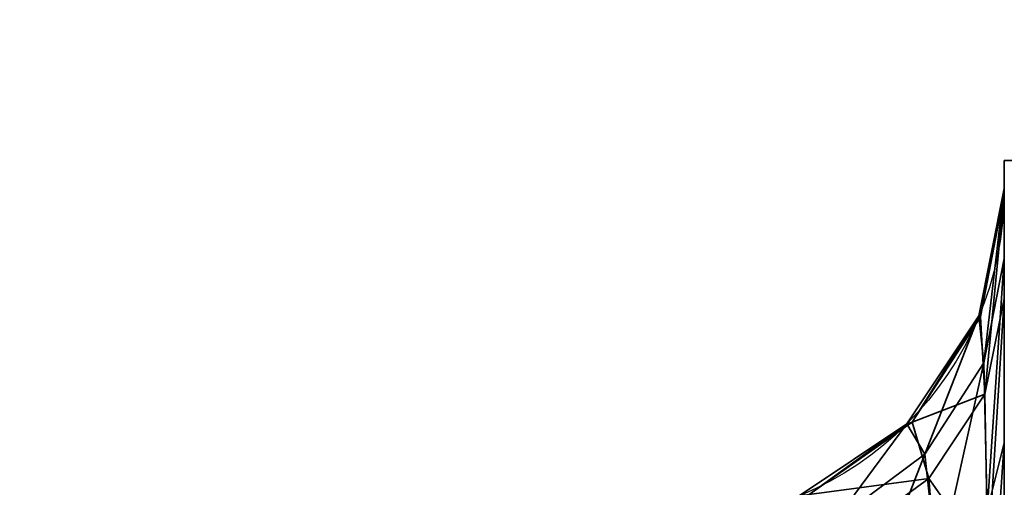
# Model space of a CAD drawing. Header units: millimetres. Extents: x -503 to 6703, y -110 to 249.
# Tile 344 of 656: x 1132.727 to 1134.8, y -2.288 to -1.304. Entities that reach past the tile are written whole.
import ezdxf

# ---------------------------------------------------------------- set-up
doc = ezdxf.new("R2010")
doc.units = ezdxf.units.MM
doc.layers.add('151', color=7, linetype='Continuous', true_color=0xffffff)

# ---------------------------------------------------------------- blocks, each defined once
blk = doc.blocks.new('UG_SURFACE_002')
at = {"layer": '151', "color": 252, "linetype": 'Continuous', "lineweight": 35}
for points in [[(2052.5, -9.3, 2212.25), (2052.5, 230.4, 2212.25), (947.5, 230.4, 2212.25), (947.5, -9.3, 2212.25)], [(1097.5, -9.3, 2062.2499), (1097.5, 230.4, 2062.2499), (1902.5, 230.4, 2062.2499), (1902.5, -9.3, 2062.2499)]]:
    blk.add_3dface(points, dxfattribs=at)
blk = doc.blocks.new('UG_SURFACE_148')
at = {"layer": '151', "color": 252, "linetype": 'Continuous', "lineweight": 35}
for points in [[(1134.8, -1.6, 980), (1134.8, -11.3028, 984.0852), (1134.8, -10.9564, 984.2852)], [(1134.8, -1.6, 980), (1134.8, -8.3028, 992.5852), (1134.8, -7.9564, 992.7852)], [(1134.8, -8.3028, 992.5852), (1134.8, -1.6, 980), (1134.8, -10.6381, 985), (1134.8, -10.7213, 985.3913)], [(1134.8, -10.9564, 984.2852), (1134.8, -10.7213, 984.6088), (1134.8, -1.6, 980)], [(1134.8, -7.9564, 992.7852), (1134.8, -7.7213, 993.1087), (1134.8, -1.6, 980)], [(1134.8, -10.7213, 984.6088), (1134.8, -10.6381, 985), (1134.8, -1.6, 980)], [(1134.8, -7.7213, 993.1087), (1134.8, -7.6381, 993.5), (1134.8, -1.8059, 1005.9564), (1134.8, -1.6, 980)], [(1134.8, -1.6, 1165), (1134.8, -1.6, 980), (1134.8, -1.659, 1006.6233), (1134.8, -1.659, 1163.3767)], [(1134.8, -1.6, 980), (1134.8, -1.8059, 1005.9564), (1134.8, -1.659, 1006.6233)], [(1134.8, -1.6, 1165), (1134.8, -1.8909, 1164.2013), (1134.8, -2.3264, 1164.6513)], [(1134.8, -1.659, 1163.3767), (1134.8, -1.67, 1163.564), (1134.8, -1.6, 1165)], [(1134.8, -11.7005, 984.0434), (1134.8, -11.3028, 984.0852), (1134.8, -1.6, 980), (1134.8, -22.0201, 980)], [(1134.8, -1.67, 1163.564), (1134.8, -1.8909, 1164.2013), (1134.8, -1.6, 1165)], [(1134.8, -2.3264, 1164.6513), (1134.8, -3, 1165), (1134.8, -1.6, 1165)], [(1135.5, -1.6, 1165), (1135.5, -1.6, 980), (1134.8, -1.6, 980), (1134.8, -1.6, 1165)], [(1135.5, -3, 1165), (1135.5, -1.6, 1165), (1134.8, -1.6, 1165), (1134.8, -3, 1165)], [(1134.8, -22.0201, 980), (1134.8, -1.6, 980), (1135.5, -1.6, 980), (1135.5, -22.0201, 980)], [(1134.7568, -2.0254, 1006.0587), (1134.7467, -1.9269, 1006.6233), (1134.8, -1.659, 1006.6233)], [(1134.8, -1.659, 1163.3767), (1134.8, -1.659, 1006.6233), (1134.7467, -1.9269, 1006.6233), (1134.7467, -1.9269, 1163.3767)], [(1134.8, -1.659, 1163.3767), (1134.7467, -1.9269, 1163.3767), (1134.7497, -1.9289, 1163.5333)], [(1134.7497, -1.9289, 1163.5333), (1134.8, -1.67, 1163.564), (1134.8, -1.659, 1163.3767)], [(1134.8, -1.67, 1163.564), (1134.7497, -1.9289, 1163.5333), (1134.7591, -2.0917, 1164.077)], [(1134.8, -1.659, 1006.6233), (1134.8, -1.8059, 1005.9564), (1134.7568, -2.0254, 1006.0587)], [(1134.7591, -2.0917, 1164.077), (1134.8, -1.8909, 1164.2013), (1134.8, -1.67, 1163.564)], [(1134.7638, -2.3369, 1005.617), (1134.7568, -2.0254, 1006.0587), (1134.8, -1.8059, 1005.9564)], [(1134.8, -1.8059, 1005.9564), (1134.8, -2.1942, 1005.447), (1134.7638, -2.3369, 1005.617)], [(1134.8, -1.8059, 1005.9564), (1134.8, -7.7213, 993.8912), (1134.8, -7.9564, 994.2148)], [(1134.8, -1.8059, 1005.9564), (1134.8, -7.6381, 993.5), (1134.8, -7.7213, 993.8912)], [(1134.8, -2.1942, 1005.447), (1134.8, -1.8059, 1005.9564), (1134.8, -7.9564, 994.2148)], [(1134.8, -1.8909, 1164.2013), (1134.7591, -2.0917, 1164.077), (1134.7653, -2.446, 1164.4691)], [(1134.7653, -2.446, 1164.4691), (1134.8, -2.3264, 1164.6513), (1134.8, -1.8909, 1164.2013)], [(1134.6323, -2.2178, 1006.1485), (1134.5949, -2.154, 1006.6233), (1134.7467, -1.9269, 1006.6233)], [(1134.7467, -1.9269, 1163.3767), (1134.7467, -1.9269, 1006.6233), (1134.5949, -2.154, 1006.6233), (1134.5949, -2.154, 1163.3767)], [(1134.7467, -1.9269, 1163.3767), (1134.5949, -2.154, 1163.3767), (1134.6058, -2.1506, 1163.5072)], [(1134.6058, -2.1506, 1163.5072), (1134.7497, -1.9289, 1163.5333), (1134.7467, -1.9269, 1163.3767)], [(1134.7467, -1.9269, 1006.6233), (1134.7568, -2.0254, 1006.0587), (1134.6323, -2.2178, 1006.1485)], [(1134.7591, -2.0917, 1164.077), (1134.7497, -1.9289, 1163.5333), (1134.6058, -2.1506, 1163.5072)], [(1134.6593, -2.4648, 1005.7695), (1134.6323, -2.2178, 1006.1485), (1134.7568, -2.0254, 1006.0587)], [(1134.7568, -2.0254, 1006.0587), (1134.7638, -2.3369, 1005.617), (1134.6593, -2.4648, 1005.7695)], [(1134.6058, -2.1506, 1163.5072), (1134.6408, -2.2689, 1163.9675), (1134.7591, -2.0917, 1164.077)], [(1134.7653, -2.446, 1164.4691), (1134.7591, -2.0917, 1164.077), (1134.6408, -2.2689, 1163.9675)], [(1134.4422, -2.3593, 1006.2144), (1134.3678, -2.3057, 1006.6233), (1134.5949, -2.154, 1006.6233)], [(1134.5949, -2.154, 1163.3767), (1134.5949, -2.154, 1006.6233), (1134.3678, -2.3057, 1006.6233), (1134.3678, -2.3057, 1163.3767)], [(1134.5949, -2.154, 1163.3767), (1134.3678, -2.3057, 1163.3767), (1134.3892, -2.3031, 1163.4892)], [(1134.6408, -2.2689, 1163.9675), (1134.6058, -2.1506, 1163.5072), (1134.3892, -2.3031, 1163.4892)], [(1134.3892, -2.3031, 1163.4892), (1134.6058, -2.1506, 1163.5072), (1134.5949, -2.154, 1163.3767)], [(1134.5949, -2.154, 1006.6233), (1134.6323, -2.2178, 1006.1485), (1134.4422, -2.3593, 1006.2144)], [(1134.7671, -2.6689, 1005.4111), (1134.7638, -2.3369, 1005.617), (1134.8, -2.1942, 1005.447)], [(1134.8, -2.1942, 1005.447), (1134.8, -2.5942, 1005.2124), (1134.7671, -2.6689, 1005.4111)], [(1134.8, -2.5942, 1005.2124), (1134.8, -2.1942, 1005.447), (1134.8, -7.9564, 994.2148), (1134.8, -8.3028, 994.4148)], [(1134.497, -2.5648, 1005.8887), (1134.4422, -2.3593, 1006.2144), (1134.6323, -2.2178, 1006.1485)], [(1134.6323, -2.2178, 1006.1485), (1134.6593, -2.4648, 1005.7695), (1134.497, -2.5648, 1005.8887)], [(1134.3892, -2.3031, 1163.4892), (1134.4594, -2.4018, 1163.8852), (1134.6408, -2.2689, 1163.9675)], [(1134.6643, -2.5536, 1164.305), (1134.6408, -2.2689, 1163.9675), (1134.4594, -2.4018, 1163.8852)], [(1134.6408, -2.2689, 1163.9675), (1134.6643, -2.5536, 1164.305), (1134.7653, -2.446, 1164.4691)]]:
    blk.add_3dface(points, dxfattribs=at)
blk = doc.blocks.new('UG_SURFACE_191')
at = {"layer": '151', "color": 252, "linetype": 'Continuous', "lineweight": 35}
for points in [[(1134.8, -1.6, 980), (1134.8, -11.3028, 984.0852), (1134.8, -10.9564, 984.2852)], [(1134.8, -1.6, 980), (1134.8, -8.3028, 992.5852), (1134.8, -7.9564, 992.7852)], [(1134.8, -8.3028, 992.5852), (1134.8, -1.6, 980), (1134.8, -10.6381, 985), (1134.8, -10.7213, 985.3913)], [(1134.8, -10.9564, 984.2852), (1134.8, -10.7213, 984.6088), (1134.8, -1.6, 980)], [(1134.8, -7.9564, 992.7852), (1134.8, -7.7213, 993.1087), (1134.8, -1.6, 980)], [(1134.8, -10.7213, 984.6088), (1134.8, -10.6381, 985), (1134.8, -1.6, 980)], [(1134.8, -7.7213, 993.1087), (1134.8, -7.6381, 993.5), (1134.8, -1.8059, 1005.9564), (1134.8, -1.6, 980)], [(1134.8, -1.6, 1165), (1134.8, -1.6, 980), (1134.8, -1.659, 1006.6233), (1134.8, -1.659, 1163.3767)], [(1134.8, -1.6, 980), (1134.8, -1.8059, 1005.9564), (1134.8, -1.659, 1006.6233)], [(1134.8, -1.6, 1165), (1134.8, -1.8909, 1164.2013), (1134.8, -2.3264, 1164.6513)], [(1134.8, -1.659, 1163.3767), (1134.8, -1.67, 1163.564), (1134.8, -1.6, 1165)], [(1134.8, -11.7005, 984.0434), (1134.8, -11.3028, 984.0852), (1134.8, -1.6, 980), (1134.8, -22.0201, 980)], [(1134.8, -1.67, 1163.564), (1134.8, -1.8909, 1164.2013), (1134.8, -1.6, 1165)], [(1134.8, -2.3264, 1164.6513), (1134.8, -3, 1165), (1134.8, -1.6, 1165)], [(1135.5, -1.6, 1165), (1135.5, -1.6, 980), (1134.8, -1.6, 980), (1134.8, -1.6, 1165)], [(1135.5, -3, 1165), (1135.5, -1.6, 1165), (1134.8, -1.6, 1165), (1134.8, -3, 1165)], [(1134.8, -22.0201, 980), (1134.8, -1.6, 980), (1135.5, -1.6, 980), (1135.5, -22.0201, 980)], [(1134.7568, -2.0254, 1006.0587), (1134.7467, -1.9269, 1006.6233), (1134.8, -1.659, 1006.6233)], [(1134.8, -1.659, 1163.3767), (1134.8, -1.659, 1006.6233), (1134.7467, -1.9269, 1006.6233), (1134.7467, -1.9269, 1163.3767)], [(1134.8, -1.659, 1163.3767), (1134.7467, -1.9269, 1163.3767), (1134.7497, -1.9289, 1163.5333)], [(1134.7497, -1.9289, 1163.5333), (1134.8, -1.67, 1163.564), (1134.8, -1.659, 1163.3767)], [(1134.8, -1.67, 1163.564), (1134.7497, -1.9289, 1163.5333), (1134.7591, -2.0917, 1164.077)], [(1134.8, -1.659, 1006.6233), (1134.8, -1.8059, 1005.9564), (1134.7568, -2.0254, 1006.0587)], [(1134.7591, -2.0917, 1164.077), (1134.8, -1.8909, 1164.2013), (1134.8, -1.67, 1163.564)], [(1134.7638, -2.3369, 1005.617), (1134.7568, -2.0254, 1006.0587), (1134.8, -1.8059, 1005.9564)], [(1134.8, -1.8059, 1005.9564), (1134.8, -2.1942, 1005.447), (1134.7638, -2.3369, 1005.617)], [(1134.8, -1.8059, 1005.9564), (1134.8, -7.7213, 993.8912), (1134.8, -7.9564, 994.2148)], [(1134.8, -1.8059, 1005.9564), (1134.8, -7.6381, 993.5), (1134.8, -7.7213, 993.8912)], [(1134.8, -2.1942, 1005.447), (1134.8, -1.8059, 1005.9564), (1134.8, -7.9564, 994.2148)], [(1134.8, -1.8909, 1164.2013), (1134.7591, -2.0917, 1164.077), (1134.7653, -2.446, 1164.4691)], [(1134.7653, -2.446, 1164.4691), (1134.8, -2.3264, 1164.6513), (1134.8, -1.8909, 1164.2013)], [(1134.6323, -2.2178, 1006.1485), (1134.5949, -2.154, 1006.6233), (1134.7467, -1.9269, 1006.6233)], [(1134.7467, -1.9269, 1163.3767), (1134.7467, -1.9269, 1006.6233), (1134.5949, -2.154, 1006.6233), (1134.5949, -2.154, 1163.3767)], [(1134.7467, -1.9269, 1163.3767), (1134.5949, -2.154, 1163.3767), (1134.6058, -2.1506, 1163.5072)], [(1134.6058, -2.1506, 1163.5072), (1134.7497, -1.9289, 1163.5333), (1134.7467, -1.9269, 1163.3767)], [(1134.7467, -1.9269, 1006.6233), (1134.7568, -2.0254, 1006.0587), (1134.6323, -2.2178, 1006.1485)], [(1134.7591, -2.0917, 1164.077), (1134.7497, -1.9289, 1163.5333), (1134.6058, -2.1506, 1163.5072)], [(1134.6593, -2.4648, 1005.7695), (1134.6323, -2.2178, 1006.1485), (1134.7568, -2.0254, 1006.0587)], [(1134.7568, -2.0254, 1006.0587), (1134.7638, -2.3369, 1005.617), (1134.6593, -2.4648, 1005.7695)], [(1134.6058, -2.1506, 1163.5072), (1134.6408, -2.2689, 1163.9675), (1134.7591, -2.0917, 1164.077)], [(1134.7653, -2.446, 1164.4691), (1134.7591, -2.0917, 1164.077), (1134.6408, -2.2689, 1163.9675)], [(1134.4422, -2.3593, 1006.2144), (1134.3678, -2.3057, 1006.6233), (1134.5949, -2.154, 1006.6233)], [(1134.5949, -2.154, 1163.3767), (1134.5949, -2.154, 1006.6233), (1134.3678, -2.3057, 1006.6233), (1134.3678, -2.3057, 1163.3767)], [(1134.5949, -2.154, 1163.3767), (1134.3678, -2.3057, 1163.3767), (1134.3892, -2.3031, 1163.4892)], [(1134.6408, -2.2689, 1163.9675), (1134.6058, -2.1506, 1163.5072), (1134.3892, -2.3031, 1163.4892)], [(1134.3892, -2.3031, 1163.4892), (1134.6058, -2.1506, 1163.5072), (1134.5949, -2.154, 1163.3767)], [(1134.5949, -2.154, 1006.6233), (1134.6323, -2.2178, 1006.1485), (1134.4422, -2.3593, 1006.2144)], [(1134.7671, -2.6689, 1005.4111), (1134.7638, -2.3369, 1005.617), (1134.8, -2.1942, 1005.447)], [(1134.8, -2.1942, 1005.447), (1134.8, -2.5942, 1005.2124), (1134.7671, -2.6689, 1005.4111)], [(1134.8, -2.5942, 1005.2124), (1134.8, -2.1942, 1005.447), (1134.8, -7.9564, 994.2148), (1134.8, -8.3028, 994.4148)], [(1134.497, -2.5648, 1005.8887), (1134.4422, -2.3593, 1006.2144), (1134.6323, -2.2178, 1006.1485)], [(1134.6323, -2.2178, 1006.1485), (1134.6593, -2.4648, 1005.7695), (1134.497, -2.5648, 1005.8887)], [(1134.3892, -2.3031, 1163.4892), (1134.4594, -2.4018, 1163.8852), (1134.6408, -2.2689, 1163.9675)], [(1134.6643, -2.5536, 1164.305), (1134.6408, -2.2689, 1163.9675), (1134.4594, -2.4018, 1163.8852)], [(1134.6408, -2.2689, 1163.9675), (1134.6643, -2.5536, 1164.305), (1134.7653, -2.446, 1164.4691)]]:
    blk.add_3dface(points, dxfattribs=at)

msp = doc.modelspace()

# ---------------------------------------------------------------- linework, layer by layer
at = {"layer": '151', "color": 251, "linetype": 'Continuous', "lineweight": -3, "true_color": 0x636466, "extrusion": (0, 0, -1)}
for centre in [(-1134.1, -1.659, -1006.6233), (-1134.1, -1.659, -1163.3767), (-1134.1, -1.659, -1006.6233), (-1134.1, -1.659, -1163.3767)]:
    msp.add_arc(centre, 0.7, 180, 270, dxfattribs=at)
at = {"layer": '151', "color": 251, "linetype": 'Continuous', "lineweight": -3, "true_color": 0x636466, "extrusion": (4.32051e-16, 0.72035, -0.69361)}
msp.add_ellipse((1134.1, -1.659, 1164.4359), major_axis=(0, 1.4, 1.454), ratio=0.69361, start_param=1.570796, end_param=2.803205, dxfattribs=at)
msp.add_ellipse((1134.1, -1.659, 1164.4359), major_axis=(0, 1.4, 1.454), ratio=0.69361, start_param=1.570796, end_param=2.803205, dxfattribs=at)
at = {"layer": '151', "color": 251, "linetype": 'Continuous', "lineweight": -3, "true_color": 0x636466, "extrusion": (-2.37351e-16, -0.395731, 0.918367)}
msp.add_ellipse((1134.1, -1.659, 1164.4359), major_axis=(0, 1.8537, 0.7988), ratio=0.69361, start_param=3.47998, end_param=4.712389, dxfattribs=at)
msp.add_ellipse((1134.1, -1.659, 1164.4359), major_axis=(0, 1.8537, 0.7988), ratio=0.69361, start_param=3.47998, end_param=4.712389, dxfattribs=at)
at = {"layer": '151', "color": 251, "linetype": 'Continuous', "lineweight": -3, "true_color": 0x636466, "extrusion": (4.32051e-16, 0.72035, 0.69361)}
msp.add_ellipse((1134.1, -1.659, 1005.5641), major_axis=(0, 1.4, -1.454), ratio=0.69361, start_param=3.47998, end_param=4.712389, dxfattribs=at)
msp.add_ellipse((1134.1, -1.659, 1005.5641), major_axis=(0, 1.4, -1.454), ratio=0.69361, start_param=3.47998, end_param=4.712389, dxfattribs=at)
at = {"layer": '151', "color": 251, "linetype": 'Continuous', "lineweight": -3, "true_color": 0x636466, "extrusion": (-2.37351e-16, -0.395731, -0.918367)}
msp.add_ellipse((1134.1, -1.659, 1005.5641), major_axis=(0, 1.8537, -0.7988), ratio=0.69361, start_param=1.570796, end_param=2.803205, dxfattribs=at)
msp.add_ellipse((1134.1, -1.659, 1005.5641), major_axis=(0, 1.8537, -0.7988), ratio=0.69361, start_param=1.570796, end_param=2.803205, dxfattribs=at)

# ---------------------------------------------------------------- block references
at = {"layer": '151', "color": 251, "linetype": 'Continuous', "lineweight": -3, "true_color": 0x636466}
for name in ['UG_SURFACE_002', 'UG_SURFACE_148', 'UG_SURFACE_191']:
    msp.add_blockref(name, (0, 0), dxfattribs=at)

doc.saveas('drawing.dxf')
